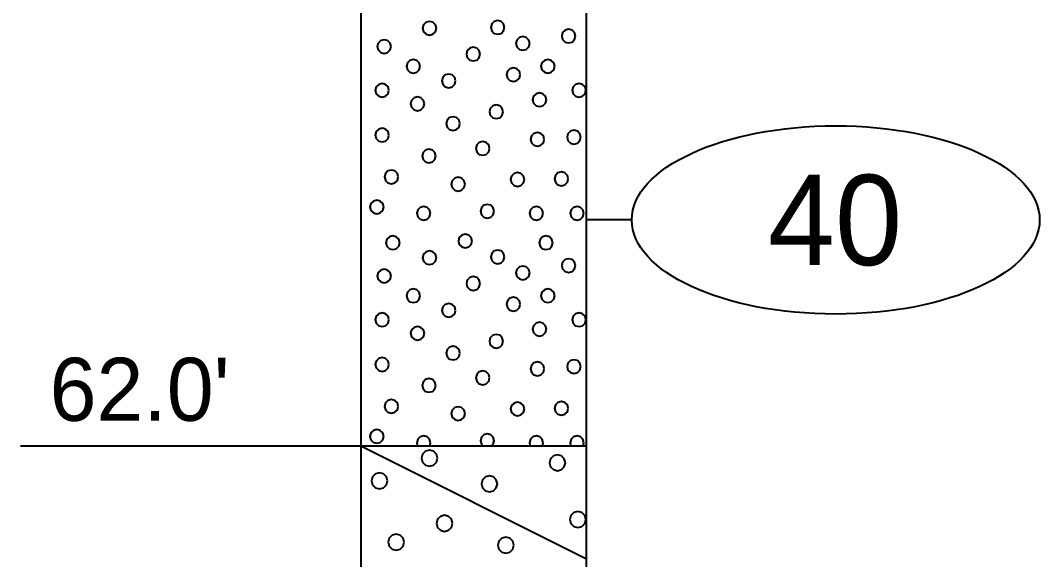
# Model space of a CAD drawing. Extents: x -76 to 974, y -1080 to -735.
# Drawn here: x -70.92 to -59.64, y -829.97 to -824 of the extents above; entities that cross this region are included whole.
import ezdxf
from ezdxf.enums import TextEntityAlignment as Align

# ---------------------------------------------------------------- set-up
doc = ezdxf.new("R2010")
doc.units = 0
doc.header["$LTSCALE"] = 0.36
doc.layers.add('27', color=7, linetype='Continuous', lineweight=40)

msp = doc.modelspace()

# ---------------------------------------------------------------- linework, layer by layer
at = {"layer": '27'}
for p, q in [((-67.154, -823.7053), (-67.154, -828.7053)), ((-64.654, -828.7053), (-64.654, -823.7053)), ((-64.154, -826.2053), (-64.654, -826.2053)), ((-70.9214, -828.7053), (-67.154, -828.7053)), ((-67.154, -828.7053), (-64.654, -828.7053)), ((-67.154, -828.7053), (-64.654, -829.9553)), ((-67.154, -828.7053), (-67.154, -833.7053)), ((-64.654, -833.7053), (-64.654, -828.7053))]:
    msp.add_line(p, q, dxfattribs=at)
for points in [[(-66.3171, -824.0832), (-66.3273, -824.0451), (-66.3552, -824.0172), (-66.3933, -824.007), (-66.4314, -824.0172), (-66.4593, -824.0451), (-66.4695, -824.0832), (-66.4593, -824.1213), (-66.4314, -824.1492), (-66.3933, -824.1594), (-66.3552, -824.1492), (-66.3273, -824.1213)], [(-65.562, -824.0742), (-65.5722, -824.0361), (-65.6001, -824.0082), (-65.6382, -823.998), (-65.6763, -824.0082), (-65.7042, -824.0361), (-65.7144, -824.0742), (-65.7042, -824.1123), (-65.6763, -824.1402), (-65.6382, -824.1504), (-65.6001, -824.1402), (-65.5722, -824.1123)], [(-64.7766, -824.1701), (-64.7868, -824.132), (-64.8147, -824.1041), (-64.8528, -824.0939), (-64.8909, -824.1041), (-64.9188, -824.132), (-64.929, -824.1701), (-64.9188, -824.2082), (-64.8909, -824.2361), (-64.8528, -824.2463), (-64.8147, -824.2361), (-64.7868, -824.2082)], [(-66.8182, -824.2858), (-66.8285, -824.2477), (-66.8563, -824.2198), (-66.8944, -824.2096), (-66.9325, -824.2198), (-66.9604, -824.2477), (-66.9706, -824.2858), (-66.9604, -824.3239), (-66.9325, -824.3518), (-66.8944, -824.362), (-66.8563, -824.3518), (-66.8285, -824.3239)], [(-65.2838, -824.2514), (-65.294, -824.2133), (-65.3219, -824.1854), (-65.36, -824.1752), (-65.3981, -824.1854), (-65.426, -824.2133), (-65.4362, -824.2514), (-65.426, -824.2895), (-65.3981, -824.3174), (-65.36, -824.3276), (-65.3219, -824.3174), (-65.294, -824.2895)], [(-65.8322, -824.369), (-65.8424, -824.3309), (-65.8703, -824.303), (-65.9084, -824.2928), (-65.9465, -824.303), (-65.9744, -824.3309), (-65.9846, -824.369), (-65.9744, -824.4071), (-65.9465, -824.435), (-65.9084, -824.4452), (-65.8703, -824.435), (-65.8424, -824.4071)], [(-66.4953, -824.5044), (-66.5055, -824.4663), (-66.5334, -824.4384), (-66.5715, -824.4282), (-66.6096, -824.4384), (-66.6375, -824.4663), (-66.6477, -824.5044), (-66.6375, -824.5425), (-66.6096, -824.5704), (-66.5715, -824.5806), (-66.5334, -824.5704), (-66.5055, -824.5425)], [(-65.0067, -824.5044), (-65.0169, -824.4663), (-65.0448, -824.4384), (-65.0829, -824.4282), (-65.121, -824.4384), (-65.1489, -824.4663), (-65.1591, -824.5044), (-65.1489, -824.5425), (-65.121, -824.5704), (-65.0829, -824.5806), (-65.0448, -824.5704), (-65.0169, -824.5425)], [(-66.1038, -824.6659), (-66.114, -824.6278), (-66.1419, -824.5999), (-66.18, -824.5897), (-66.2181, -824.5999), (-66.246, -824.6278), (-66.2562, -824.6659), (-66.246, -824.704), (-66.2181, -824.7319), (-66.18, -824.7421), (-66.1419, -824.7319), (-66.114, -824.704)], [(-65.3881, -824.5972), (-65.3983, -824.5591), (-65.4262, -824.5312), (-65.4643, -824.521), (-65.5024, -824.5312), (-65.5303, -824.5591), (-65.5405, -824.5972), (-65.5303, -824.6353), (-65.5024, -824.6632), (-65.4643, -824.6734), (-65.4262, -824.6632), (-65.3983, -824.6353)], [(-66.8411, -824.7701), (-66.8513, -824.732), (-66.8792, -824.7041), (-66.9173, -824.6939), (-66.9554, -824.7041), (-66.9833, -824.732), (-66.9935, -824.7701), (-66.9833, -824.8082), (-66.9554, -824.8361), (-66.9173, -824.8463), (-66.8792, -824.8361), (-66.8513, -824.8082)], [(-64.6609, -824.7701), (-64.6711, -824.732), (-64.699, -824.7041), (-64.7371, -824.6939), (-64.7752, -824.7041), (-64.8031, -824.732), (-64.8133, -824.7701), (-64.8031, -824.8082), (-64.7752, -824.8361), (-64.7371, -824.8463), (-64.699, -824.8361), (-64.6711, -824.8082)], [(-65.0995, -824.8744), (-65.1097, -824.8363), (-65.1376, -824.8084), (-65.1757, -824.7982), (-65.2138, -824.8084), (-65.2417, -824.8363), (-65.2519, -824.8744), (-65.2417, -824.9125), (-65.2138, -824.9404), (-65.1757, -824.9506), (-65.1376, -824.9404), (-65.1097, -824.9125)], [(-66.4496, -824.9201), (-66.4598, -824.882), (-66.4877, -824.8541), (-66.5258, -824.8439), (-66.5639, -824.8541), (-66.5918, -824.882), (-66.602, -824.9201), (-66.5918, -824.9582), (-66.5639, -824.9861), (-66.5258, -824.9963), (-66.4877, -824.9861), (-66.4598, -824.9582)], [(-65.5775, -825.0078), (-65.5877, -824.9697), (-65.6156, -824.9419), (-65.6537, -824.9316), (-65.6918, -824.9419), (-65.7197, -824.9697), (-65.7299, -825.0078), (-65.7197, -825.0459), (-65.6918, -825.0738), (-65.6537, -825.084), (-65.6156, -825.0738), (-65.5877, -825.0459)], [(-66.0555, -825.1388), (-66.0657, -825.1007), (-66.0936, -825.0728), (-66.1317, -825.0626), (-66.1698, -825.0728), (-66.1977, -825.1007), (-66.2079, -825.1388), (-66.1977, -825.1769), (-66.1698, -825.2048), (-66.1317, -825.215), (-66.0936, -825.2048), (-66.0657, -825.1769)], [(-66.8411, -825.2659), (-66.8513, -825.2278), (-66.8792, -825.1999), (-66.9173, -825.1897), (-66.9554, -825.1999), (-66.9833, -825.2278), (-66.9935, -825.2659), (-66.9833, -825.304), (-66.9554, -825.3319), (-66.9173, -825.3421), (-66.8792, -825.3319), (-66.8513, -825.304)], [(-65.1224, -825.313), (-65.1326, -825.2749), (-65.1605, -825.247), (-65.1986, -825.2368), (-65.2367, -825.247), (-65.2646, -825.2749), (-65.2748, -825.313), (-65.2646, -825.3511), (-65.2367, -825.3789), (-65.1986, -825.3892), (-65.1605, -825.3789), (-65.1326, -825.3511)], [(-64.7181, -825.2888), (-64.7283, -825.2507), (-64.7562, -825.2228), (-64.7943, -825.2126), (-64.8324, -825.2228), (-64.8603, -825.2507), (-64.8705, -825.2888), (-64.8603, -825.3269), (-64.8324, -825.3548), (-64.7943, -825.365), (-64.7562, -825.3548), (-64.7283, -825.3269)], [(-65.7275, -825.4134), (-65.7377, -825.3753), (-65.7656, -825.3474), (-65.8037, -825.3372), (-65.8418, -825.3474), (-65.8697, -825.3753), (-65.8799, -825.4134), (-65.8697, -825.4515), (-65.8418, -825.4794), (-65.8037, -825.4896), (-65.7656, -825.4794), (-65.7377, -825.4515)], [(-66.3224, -825.4973), (-66.3327, -825.4592), (-66.3605, -825.4313), (-66.3986, -825.4211), (-66.4367, -825.4313), (-66.4646, -825.4592), (-66.4748, -825.4973), (-66.4646, -825.5354), (-66.4367, -825.5633), (-66.3986, -825.5735), (-66.3605, -825.5633), (-66.3327, -825.5354)], [(-66.7382, -825.7287), (-66.7484, -825.6906), (-66.7763, -825.6627), (-66.8144, -825.6525), (-66.8525, -825.6627), (-66.8803, -825.6906), (-66.8906, -825.7287), (-66.8803, -825.7668), (-66.8525, -825.7946), (-66.8144, -825.8049), (-66.7763, -825.7946), (-66.7484, -825.7668)], [(-65.9995, -825.8087), (-66.0098, -825.7706), (-66.0376, -825.7428), (-66.0757, -825.7325), (-66.1138, -825.7428), (-66.1417, -825.7706), (-66.1519, -825.8087), (-66.1417, -825.8468), (-66.1138, -825.8747), (-66.0757, -825.8849), (-66.0376, -825.8747), (-66.0098, -825.8468)], [(-65.3423, -825.7579), (-65.3525, -825.7198), (-65.3804, -825.6919), (-65.4185, -825.6817), (-65.4566, -825.6919), (-65.4845, -825.7198), (-65.4947, -825.7579), (-65.4845, -825.796), (-65.4566, -825.8239), (-65.4185, -825.8341), (-65.3804, -825.8239), (-65.3525, -825.796)], [(-64.8567, -825.7503), (-64.8669, -825.7122), (-64.8948, -825.6843), (-64.9329, -825.6741), (-64.971, -825.6843), (-64.9989, -825.7122), (-65.0091, -825.7503), (-64.9989, -825.7884), (-64.971, -825.8163), (-64.9329, -825.8265), (-64.8948, -825.8163), (-64.8669, -825.7884)], [(-66.8996, -826.0617), (-66.9098, -826.0236), (-66.9377, -825.9957), (-66.9758, -825.9855), (-67.0139, -825.9957), (-67.0418, -826.0236), (-67.052, -826.0617), (-67.0418, -826.0998), (-67.0139, -826.1277), (-66.9758, -826.1379), (-66.9377, -826.1277), (-66.9098, -826.0998)], [(-66.3809, -826.1316), (-66.3911, -826.0935), (-66.419, -826.0657), (-66.4571, -826.0554), (-66.4952, -826.0657), (-66.5231, -826.0935), (-66.5333, -826.1316), (-66.5231, -826.1697), (-66.4952, -826.1976), (-66.4571, -826.2078), (-66.419, -826.1976), (-66.3911, -826.1697)], [(-65.6766, -826.1088), (-65.6869, -826.0707), (-65.7147, -826.0428), (-65.7528, -826.0326), (-65.7909, -826.0428), (-65.8188, -826.0707), (-65.829, -826.1088), (-65.8188, -826.1469), (-65.7909, -826.1748), (-65.7528, -826.185), (-65.7147, -826.1748), (-65.6869, -826.1469)], [(-65.1338, -826.1316), (-65.144, -826.0935), (-65.1719, -826.0657), (-65.21, -826.0554), (-65.2481, -826.0657), (-65.276, -826.0935), (-65.2862, -826.1316), (-65.276, -826.1697), (-65.2481, -826.1976), (-65.21, -826.2078), (-65.1719, -826.1976), (-65.144, -826.1697)], [(-64.6838, -826.1316), (-64.694, -826.0935), (-64.7219, -826.0657), (-64.76, -826.0554), (-64.7981, -826.0657), (-64.826, -826.0935), (-64.8362, -826.1316), (-64.826, -826.1697), (-64.7981, -826.1976), (-64.76, -826.2078), (-64.7219, -826.1976), (-64.694, -826.1697)], [(-66.7221, -826.4579), (-66.7323, -826.4198), (-66.7602, -826.3919), (-66.7983, -826.3817), (-66.8364, -826.3919), (-66.8643, -826.4198), (-66.8745, -826.4579), (-66.8643, -826.496), (-66.8364, -826.5239), (-66.7983, -826.5341), (-66.7602, -826.5239), (-66.7323, -826.496)], [(-65.9211, -826.4383), (-65.9313, -826.4002), (-65.9592, -826.3723), (-65.9973, -826.3621), (-66.0354, -826.3723), (-66.0633, -826.4002), (-66.0735, -826.4383), (-66.0633, -826.4764), (-66.0354, -826.5043), (-65.9973, -826.5145), (-65.9592, -826.5043), (-65.9313, -826.4764)], [(-65.0274, -826.458), (-65.0377, -826.4199), (-65.0655, -826.392), (-65.1036, -826.3818), (-65.1417, -826.392), (-65.1696, -826.4199), (-65.1798, -826.458), (-65.1696, -826.4961), (-65.1417, -826.524), (-65.1036, -826.5342), (-65.0655, -826.524), (-65.0377, -826.4961)], [(-66.3171, -826.6232), (-66.3273, -826.5851), (-66.3552, -826.5572), (-66.3933, -826.547), (-66.4314, -826.5572), (-66.4593, -826.5851), (-66.4695, -826.6232), (-66.4593, -826.6613), (-66.4314, -826.6892), (-66.3933, -826.6994), (-66.3552, -826.6892), (-66.3273, -826.6613)], [(-65.562, -826.6142), (-65.5722, -826.5761), (-65.6001, -826.5482), (-65.6382, -826.538), (-65.6763, -826.5482), (-65.7042, -826.5761), (-65.7144, -826.6142), (-65.7042, -826.6523), (-65.6763, -826.6802), (-65.6382, -826.6904), (-65.6001, -826.6802), (-65.5722, -826.6523)], [(-64.7766, -826.7101), (-64.7868, -826.672), (-64.8147, -826.6441), (-64.8528, -826.6339), (-64.8909, -826.6441), (-64.9188, -826.672), (-64.929, -826.7101), (-64.9188, -826.7482), (-64.8909, -826.7761), (-64.8528, -826.7863), (-64.8147, -826.7761), (-64.7868, -826.7482)], [(-66.8182, -826.8258), (-66.8285, -826.7877), (-66.8563, -826.7598), (-66.8944, -826.7496), (-66.9325, -826.7598), (-66.9604, -826.7877), (-66.9706, -826.8258), (-66.9604, -826.8639), (-66.9325, -826.8918), (-66.8944, -826.902), (-66.8563, -826.8918), (-66.8285, -826.8639)], [(-65.2838, -826.7914), (-65.294, -826.7533), (-65.3219, -826.7254), (-65.36, -826.7152), (-65.3981, -826.7254), (-65.426, -826.7533), (-65.4362, -826.7914), (-65.426, -826.8295), (-65.3981, -826.8574), (-65.36, -826.8676), (-65.3219, -826.8574), (-65.294, -826.8295)], [(-65.8322, -826.909), (-65.8424, -826.8709), (-65.8703, -826.843), (-65.9084, -826.8328), (-65.9465, -826.843), (-65.9744, -826.8709), (-65.9846, -826.909), (-65.9744, -826.9471), (-65.9465, -826.975), (-65.9084, -826.9852), (-65.8703, -826.975), (-65.8424, -826.9471)], [(-66.4953, -827.0444), (-66.5055, -827.0063), (-66.5334, -826.9784), (-66.5715, -826.9682), (-66.6096, -826.9784), (-66.6375, -827.0063), (-66.6477, -827.0444), (-66.6375, -827.0825), (-66.6096, -827.1104), (-66.5715, -827.1206), (-66.5334, -827.1104), (-66.5055, -827.0825)], [(-65.0067, -827.0444), (-65.0169, -827.0063), (-65.0448, -826.9784), (-65.0829, -826.9682), (-65.121, -826.9784), (-65.1489, -827.0063), (-65.1591, -827.0444), (-65.1489, -827.0825), (-65.121, -827.1104), (-65.0829, -827.1206), (-65.0448, -827.1104), (-65.0169, -827.0825)], [(-65.3881, -827.1372), (-65.3983, -827.0991), (-65.4262, -827.0712), (-65.4643, -827.061), (-65.5024, -827.0712), (-65.5303, -827.0991), (-65.5405, -827.1372), (-65.5303, -827.1753), (-65.5024, -827.2032), (-65.4643, -827.2134), (-65.4262, -827.2032), (-65.3983, -827.1753)], [(-66.1038, -827.2059), (-66.114, -827.1678), (-66.1419, -827.1399), (-66.18, -827.1297), (-66.2181, -827.1399), (-66.246, -827.1678), (-66.2562, -827.2059), (-66.246, -827.244), (-66.2181, -827.2719), (-66.18, -827.2821), (-66.1419, -827.2719), (-66.114, -827.244)], [(-66.8411, -827.3101), (-66.8513, -827.272), (-66.8792, -827.2441), (-66.9173, -827.2339), (-66.9554, -827.2441), (-66.9833, -827.272), (-66.9935, -827.3101), (-66.9833, -827.3482), (-66.9554, -827.3761), (-66.9173, -827.3863), (-66.8792, -827.3761), (-66.8513, -827.3482)], [(-64.6609, -827.3101), (-64.6711, -827.272), (-64.699, -827.2441), (-64.7371, -827.2339), (-64.7752, -827.2441), (-64.8031, -827.272), (-64.8133, -827.3101), (-64.8031, -827.3482), (-64.7752, -827.3761), (-64.7371, -827.3863), (-64.699, -827.3761), (-64.6711, -827.3482)], [(-66.4496, -827.4601), (-66.4598, -827.422), (-66.4877, -827.3941), (-66.5258, -827.3839), (-66.5639, -827.3941), (-66.5918, -827.422), (-66.602, -827.4601), (-66.5918, -827.4982), (-66.5639, -827.5261), (-66.5258, -827.5363), (-66.4877, -827.5261), (-66.4598, -827.4982)], [(-65.0995, -827.4144), (-65.1097, -827.3763), (-65.1376, -827.3484), (-65.1757, -827.3382), (-65.2138, -827.3484), (-65.2417, -827.3763), (-65.2519, -827.4144), (-65.2417, -827.4525), (-65.2138, -827.4804), (-65.1757, -827.4906), (-65.1376, -827.4804), (-65.1097, -827.4525)], [(-65.5775, -827.5478), (-65.5877, -827.5097), (-65.6156, -827.4819), (-65.6537, -827.4716), (-65.6918, -827.4819), (-65.7197, -827.5097), (-65.7299, -827.5478), (-65.7197, -827.5859), (-65.6918, -827.6138), (-65.6537, -827.624), (-65.6156, -827.6138), (-65.5877, -827.5859)], [(-66.0555, -827.6788), (-66.0657, -827.6407), (-66.0936, -827.6128), (-66.1317, -827.6026), (-66.1698, -827.6128), (-66.1977, -827.6407), (-66.2079, -827.6788), (-66.1977, -827.7169), (-66.1698, -827.7448), (-66.1317, -827.755), (-66.0936, -827.7448), (-66.0657, -827.7169)], [(-66.8411, -827.8059), (-66.8513, -827.7678), (-66.8792, -827.7399), (-66.9173, -827.7297), (-66.9554, -827.7399), (-66.9833, -827.7678), (-66.9935, -827.8059), (-66.9833, -827.844), (-66.9554, -827.8719), (-66.9173, -827.8821), (-66.8792, -827.8719), (-66.8513, -827.844)], [(-64.7181, -827.8288), (-64.7283, -827.7907), (-64.7562, -827.7628), (-64.7943, -827.7526), (-64.8324, -827.7628), (-64.8603, -827.7907), (-64.8705, -827.8288), (-64.8603, -827.8669), (-64.8324, -827.8948), (-64.7943, -827.905), (-64.7562, -827.8948), (-64.7283, -827.8669)], [(-65.7275, -827.9534), (-65.7377, -827.9153), (-65.7656, -827.8874), (-65.8037, -827.8772), (-65.8418, -827.8874), (-65.8697, -827.9153), (-65.8799, -827.9534), (-65.8697, -827.9915), (-65.8418, -828.0194), (-65.8037, -828.0296), (-65.7656, -828.0194), (-65.7377, -827.9915)], [(-65.1224, -827.853), (-65.1326, -827.8149), (-65.1605, -827.787), (-65.1986, -827.7768), (-65.2367, -827.787), (-65.2646, -827.8149), (-65.2748, -827.853), (-65.2646, -827.8911), (-65.2367, -827.9189), (-65.1986, -827.9292), (-65.1605, -827.9189), (-65.1326, -827.8911)], [(-66.3224, -828.0373), (-66.3327, -827.9992), (-66.3605, -827.9713), (-66.3986, -827.9611), (-66.4367, -827.9713), (-66.4646, -827.9992), (-66.4748, -828.0373), (-66.4646, -828.0754), (-66.4367, -828.1033), (-66.3986, -828.1135), (-66.3605, -828.1033), (-66.3327, -828.0754)], [(-66.7382, -828.2687), (-66.7484, -828.2306), (-66.7763, -828.2027), (-66.8144, -828.1925), (-66.8525, -828.2027), (-66.8803, -828.2306), (-66.8906, -828.2687), (-66.8803, -828.3068), (-66.8525, -828.3346), (-66.8144, -828.3449), (-66.7763, -828.3346), (-66.7484, -828.3068)], [(-65.3423, -828.2979), (-65.3525, -828.2598), (-65.3804, -828.2319), (-65.4185, -828.2217), (-65.4566, -828.2319), (-65.4845, -828.2598), (-65.4947, -828.2979), (-65.4845, -828.336), (-65.4566, -828.3639), (-65.4185, -828.3741), (-65.3804, -828.3639), (-65.3525, -828.336)], [(-64.8567, -828.2903), (-64.8669, -828.2522), (-64.8948, -828.2243), (-64.9329, -828.2141), (-64.971, -828.2243), (-64.9989, -828.2522), (-65.0091, -828.2903), (-64.9989, -828.3284), (-64.971, -828.3563), (-64.9329, -828.3665), (-64.8948, -828.3563), (-64.8669, -828.3284)], [(-65.9995, -828.3487), (-66.0098, -828.3106), (-66.0376, -828.2828), (-66.0757, -828.2725), (-66.1138, -828.2828), (-66.1417, -828.3106), (-66.1519, -828.3487), (-66.1417, -828.3868), (-66.1138, -828.4147), (-66.0757, -828.4249), (-66.0376, -828.4147), (-66.0098, -828.3868)], [(-66.8996, -828.6017), (-66.9098, -828.5636), (-66.9377, -828.5357), (-66.9758, -828.5255), (-67.0139, -828.5357), (-67.0418, -828.5636), (-67.052, -828.6017), (-67.0418, -828.6398), (-67.0139, -828.6677), (-66.9758, -828.6779), (-66.9377, -828.6677), (-66.9098, -828.6398)], [(-66.3809, -828.6716), (-66.3911, -828.6335), (-66.419, -828.6057), (-66.4571, -828.5954), (-66.4952, -828.6057), (-66.5231, -828.6335), (-66.5333, -828.6716), (-66.5243, -828.7053), (-66.3899, -828.7053)], [(-65.6869, -828.6869), (-65.6766, -828.6488), (-65.6869, -828.6107), (-65.7147, -828.5828), (-65.7528, -828.5726), (-65.7909, -828.5828), (-65.8188, -828.6107), (-65.829, -828.6488), (-65.8188, -828.6869), (-65.8004, -828.7053), (-65.7053, -828.7053)], [(-65.1338, -828.6716), (-65.144, -828.6335), (-65.1719, -828.6057), (-65.21, -828.5954), (-65.2481, -828.6057), (-65.276, -828.6335), (-65.2862, -828.6716), (-65.2772, -828.7053), (-65.1428, -828.7053)], [(-64.6838, -828.6716), (-64.694, -828.6335), (-64.7219, -828.6057), (-64.76, -828.5954), (-64.7981, -828.6057), (-64.826, -828.6335), (-64.8362, -828.6716), (-64.8272, -828.7053), (-64.6928, -828.7053)], [(-66.3033, -828.8416), (-66.3152, -828.7972), (-66.3477, -828.7646), (-66.3922, -828.7527), (-66.4366, -828.7646), (-66.4692, -828.7972), (-66.4811, -828.8416), (-66.4692, -828.8861), (-66.4366, -828.9186), (-66.3922, -828.9305), (-66.3477, -828.9186), (-66.3152, -828.8861)], [(-64.8885, -828.8925), (-64.9004, -828.8481), (-64.9329, -828.8155), (-64.9774, -828.8036), (-65.0218, -828.8155), (-65.0543, -828.8481), (-65.0663, -828.8925), (-65.0543, -828.937), (-65.0218, -828.9695), (-64.9774, -828.9814), (-64.9329, -828.9695), (-64.9004, -828.937)], [(-66.8564, -829.0934), (-66.8683, -829.0489), (-66.9008, -829.0164), (-66.9453, -829.0045), (-66.9897, -829.0164), (-67.0223, -829.0489), (-67.0342, -829.0934), (-67.0223, -829.1378), (-66.9897, -829.1704), (-66.9453, -829.1823), (-66.9008, -829.1704), (-66.8683, -829.1378)], [(-65.641, -829.1264), (-65.653, -829.082), (-65.6855, -829.0495), (-65.7299, -829.0375), (-65.7744, -829.0495), (-65.8069, -829.082), (-65.8188, -829.1264), (-65.8069, -829.1709), (-65.7744, -829.2034), (-65.7299, -829.2153), (-65.6855, -829.2034), (-65.653, -829.1709)], [(-64.6622, -829.5205), (-64.6741, -829.4761), (-64.7066, -829.4436), (-64.7511, -829.4316), (-64.7955, -829.4436), (-64.8281, -829.4761), (-64.84, -829.5205), (-64.8281, -829.565), (-64.7955, -829.5975), (-64.7511, -829.6094), (-64.7066, -829.5975), (-64.6741, -829.565)], [(-66.1368, -829.5638), (-66.1487, -829.5193), (-66.1813, -829.4868), (-66.2257, -829.4749), (-66.2702, -829.4868), (-66.3027, -829.5193), (-66.3146, -829.5638), (-66.3027, -829.6082), (-66.2702, -829.6408), (-66.2257, -829.6527), (-66.1813, -829.6408), (-66.1487, -829.6082)], [(-66.672, -829.7723), (-66.684, -829.7278), (-66.7165, -829.6953), (-66.7609, -829.6834), (-66.8054, -829.6953), (-66.8379, -829.7278), (-66.8498, -829.7723), (-66.8379, -829.8167), (-66.8054, -829.8492), (-66.7609, -829.8612), (-66.7165, -829.8492), (-66.684, -829.8167)], [(-65.4593, -829.8053), (-65.4712, -829.7609), (-65.5037, -829.7283), (-65.5482, -829.7164), (-65.5926, -829.7283), (-65.6251, -829.7609), (-65.6371, -829.8053), (-65.6251, -829.8498), (-65.5926, -829.8823), (-65.5482, -829.8942), (-65.5037, -829.8823), (-65.4712, -829.8498)]]:
    msp.add_lwpolyline(points, close=True, dxfattribs=at)
msp.add_ellipse((-61.8966, -826.2053), major_axis=(2.2574, 0), ratio=0.461538, dxfattribs=at)

# ---------------------------------------------------------------- texts
msp.add_text('40', height=1, dxfattribs=at).set_placement((-61.904, -826.7052), align=Align.CENTER)
msp.add_text("62.0'", height=0.6976, dxfattribs=at).set_placement((-70.5974, -828.4289))

doc.saveas('drawing.dxf')
